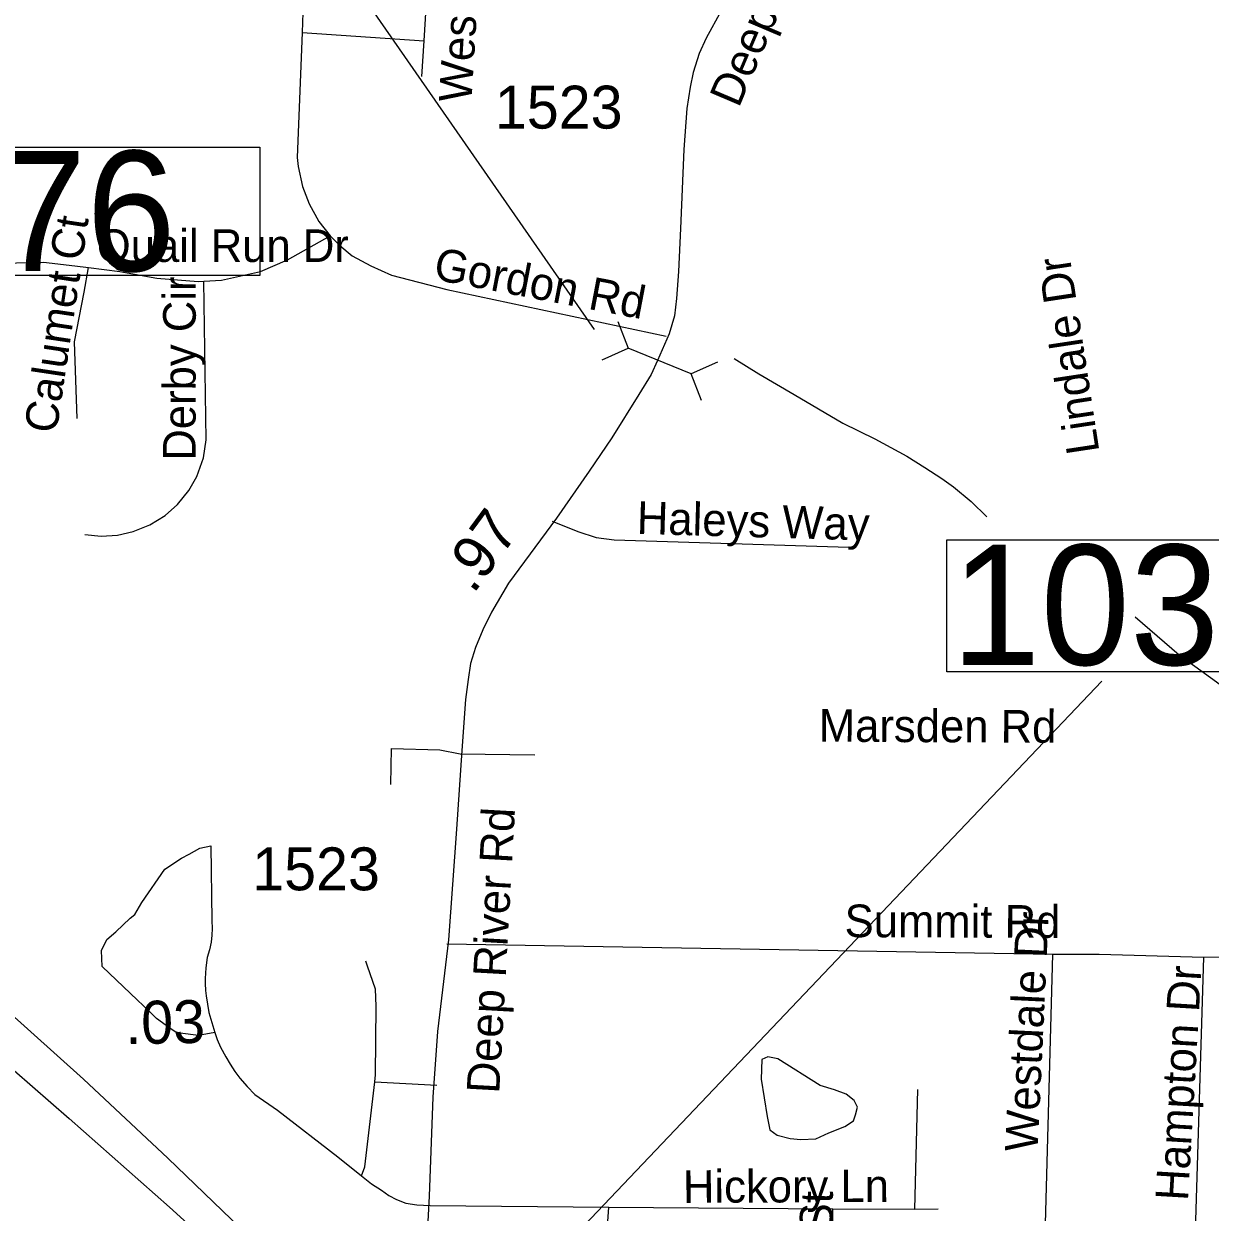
# Model space of a CAD drawing. Extents: x 1662474 to 1856135, y 779280 to 917889.
# Drawn here: x 1709665 to 1713121, y 816221 to 819682 of the extents above; entities that cross this region are included whole.
import ezdxf

# ---------------------------------------------------------------- set-up
doc = ezdxf.new("R2010")
doc.units = 0
for name, color, linetype in [('Exist Hydrographic Misc Water Feature', 7, 'Continuous'), ('Exist Hydrographic Pond Under 1500 Sq Ft', 7, 'Continuous'), ('Exist Road Non-System Type 51', 7, 'Continuous'), ('Exist Road Non-System Type 51 Label', 7, 'Continuous'), ('Exist Road Primary US Divided Attributed', 7, 'Continuous'), ('Exist Road Primary US Structure Cantilever Sign Number Label', 7, 'Continuous'), ('Exist Road Secondary Mileage Hundredths English Label', 7, 'Continuous'), ('Exist Road Secondary Structure Culvert CELL', 7, 'Continuous'), ('Exist Road Secondary Structure Culvert Number Label', 7, 'Continuous'), ('Exist Road Secondary Structure Standard Bridge Number Label', 7, 'Continuous'), ('Exist Road Secondary Type 51 Attributed', 7, 'Continuous'), ('Exist Road Secondary Type 51 Label', 7, 'Continuous'), ('Exist Road Secondary Type 51 Number Label', 7, 'Continuous')]:
    doc.layers.add(name, color=color, linetype=linetype)

msp = doc.modelspace()

# ---------------------------------------------------------------- linework, layer by layer
at = {"layer": 'Exist Hydrographic Misc Water Feature'}
msp.add_lwpolyline([(1711734.4, 818707.7), (1711805.9, 818663), (1711909.4, 818602), (1712050.6, 818518.7), (1712144.2, 818473.7), (1712237.7, 818422.8), (1712289.5, 818390.3), (1712339.1, 818357.8), (1712373, 818333.5), (1712424.6, 818291), (1712470.1, 818246.6)], dxfattribs=at)
at = {"layer": 'Exist Hydrographic Pond Under 1500 Sq Ft'}
msp.add_lwpolyline([(1711984.8, 816590.1), (1711861.7, 816667.8), (1711832.8, 816673.3), (1711814.7, 816666), (1711812.9, 816608.2), (1711831, 816499.6), (1711838.2, 816461.6), (1711859.9, 816445.4), (1711897.9, 816436.3), (1711928.7, 816432.7), (1711972.1, 816434.5), (1712010.1, 816452.6), (1712057.2, 816470.7), (1712082.5, 816487), (1712087.9, 816505.1), (1712093.4, 816526.8), (1712084.3, 816546.7), (1712060.8, 816564.7), (1712026.4, 816577.4), (1711984.8, 816590.1)], dxfattribs=at)
at = {"layer": 'Exist Road Non-System Type 51'}
for p, q in [((1710476.4, 819657.1), (1710831.5, 819632.7)), ((1710824.9, 819528.2), (1710831.5, 819632.7)), ((1710936, 817555.8), (1711153.9, 817553.2)), ((1710897.4, 817003), (1712662.1, 816972.6)), ((1713102.1, 816964.2), (1713442.5, 816965.5)), ((1710687.6, 816600.9), (1710868.8, 816591.2)), ((1712261.1, 816229.9), (1712269.2, 816578.4)), ((1710849.4, 816240.4), (1711369.6, 816236.1)), ((1711369.6, 816236.1), (1712021.8, 816231.2)), ((1712020.5, 814709.7), (1712021.8, 816231.2)), ((1712021.8, 816231.2), (1712261.1, 816229.9)), ((1712261.1, 816229.9), (1712328.4, 816230.6))]:
    msp.add_line(p, q, dxfattribs=at)
for points in [[(1709624.4, 821450.8), (1709651.8, 821405.4), (1709671.6, 821357), (1709778, 820889.4), (1709801.9, 820835), (1709831.2, 820785.7), (1709869.9, 820737.9), (1709908.1, 820700.4), (1709953.6, 820667.2), (1710278.2, 820472.2), (1710351.5, 820418.2), (1710425.2, 820339.2), (1710444.1, 820313.8), (1710462.8, 820280.9), (1710476.6, 820246.9), (1710485.6, 820216.1), (1710491.1, 820186.4), (1710493.1, 820152.6), (1710476.4, 819657.1)], [(1710831.5, 819632.7), (1710850.6, 819954.9), (1710856.8, 819990.7), (1710870.4, 820038.9)], [(1710476.4, 819657.1), (1710461.6, 819292.2), (1710464.4, 819266), (1710477.1, 819207.8), (1710496.4, 819158.1), (1710525.2, 819106.2), (1710557.8, 819064.2)], [(1709082.8, 819067.1), (1709174.8, 819039.6), (1709284.4, 818998.2), (1709355.6, 818978.1), (1709450.1, 818971.5), (1709544.6, 818976.2), (1709644.6, 818985.9), (1709722.6, 818987.5), (1709814.2, 818977.2), (1709854.1, 818972)], [(1710190.1, 818932.2), (1710241, 818935.2), (1710355.4, 818960.8), (1710433.6, 818994.4), (1710557.8, 819064.2)], [(1710557.8, 819064.2), (1710585.9, 819035.9), (1710622.1, 819006.7), (1710676.6, 818977.5), (1710736, 818950), (1710897.4, 818908.2), (1711536.2, 818772)], [(1709820.8, 818532.4), (1709813.4, 818755.5), (1709841.5, 818900.1), (1709854.1, 818972)], [(1709854.1, 818972), (1709944.9, 818960.8), (1710052.9, 818941.4), (1710173.2, 818931.1), (1710190.1, 818932.2)], [(1709843.4, 818194.6), (1709891.1, 818190.2), (1709938.4, 818193), (1709984.2, 818203.5), (1710033.1, 818222.9), (1710077.5, 818250.5), (1710112.9, 818282), (1710146, 818322.7), (1710169.4, 818363.9), (1710188.5, 818418.5), (1710196.6, 818470.5), (1710190.1, 818932.2)], [(1711204.5, 818233.2), (1711279, 818203.2), (1711332.7, 818186.1), (1711385.3, 818179.4), (1712068.2, 818158.2)], [(1713442.5, 816965.5), (1713461.9, 817518), (1713328.6, 817621.4), (1713139.1, 817764.7), (1713030.9, 817842.9), (1712901.9, 817954.4)], [(1710734.1, 817466.5), (1710736.2, 817571.2), (1710877.4, 817568.1), (1710936, 817555.8)], [(1710221.6, 816744.5), (1710174.6, 816736.1), (1710121, 816742.4), (1710106.1, 816746.9), (1710091.1, 816757.4), (1710052.5, 816785.2), (1710029.9, 816807.5), (1709996.6, 816838.8), (1709893.5, 816936.9), (1709892.1, 816983.6), (1709907.1, 817015.1), (1709933.9, 817037.4), (1709974.9, 817077.9), (1709989, 817088.6), (1710009, 817123.2), (1710075.9, 817220.1), (1710124.4, 817252.4), (1710146.8, 817263.7), (1710177.8, 817281), (1710210.5, 817288.6), (1710213.1, 817070.5), (1710214.1, 817047.7), (1710213.4, 817028), (1710211.1, 817007.8), (1710206.6, 816984.9), (1710199.5, 816962.6), (1710196.1, 816932.4), (1710194, 816902.2), (1710194, 816887.2), (1710195.1, 816867.1), (1710196.6, 816850.9), (1710200.4, 816826.7), (1710204.5, 816802.5), (1710221.6, 816744.5)], [(1710687.6, 816600.9), (1710690.1, 816621.4), (1710692.1, 816821.2), (1710689.5, 816870.8), (1710666.6, 816937.4), (1710661.6, 816952.4)], [(1713039.9, 815777.1), (1712630.9, 815794.9), (1712662.1, 816972.6)], [(1712662.1, 816972.6), (1712797.9, 816972.4), (1713102.1, 816964.2)], [(1713039.9, 815777.1), (1713075.4, 816068.7), (1713102.1, 816964.2)], [(1710221.6, 816744.5), (1710229.1, 816724.6), (1710238.9, 816701.8), (1710254.1, 816673.4), (1710266.6, 816652.1), (1710280.1, 816631.4), (1710295.1, 816612), (1710316.6, 816587), (1710338.9, 816563.7), (1710404.8, 816518.5), (1710580.1, 816382.1), (1710648.9, 816326.9)], [(1710648.9, 816326.9), (1710658.6, 816352.9), (1710687.6, 816600.9)], [(1710648.9, 816326.9), (1710678, 816303.6), (1710707.4, 816285.2), (1710728.6, 816270.2), (1710750.9, 816258.2), (1710778, 816247.9), (1710810.2, 816242.7), (1710849.4, 816240.4)], [(1711276.6, 815768.4), (1711311, 815778.1), (1711332.4, 815795.4), (1711339.4, 815812.5), (1711369.6, 816236.1)]]:
    msp.add_lwpolyline(points, dxfattribs=at)
at = {"layer": 'Exist Road Primary US Divided Attributed'}
for points in [[(1707219.7, 820103.2), (1707404.1, 819753.3), (1707578.1, 819435.4), (1707727.2, 819157.1), (1707861.4, 818902.1), (1707983.2, 818678.2), (1708148.2, 818395.5), (1708317.2, 818104.9), (1708435.1, 817929.6), (1708539.4, 817773.3), (1708663.8, 817616.9), (1708868.3, 817392.4), (1709091.3, 817152.5), (1709216.8, 817031.2), (1709323.8, 816936.7), (1709422.5, 816846.2), (1709637.5, 816633.5), (1709797.9, 816493.7), (1710089.7, 816236.2), (1710290.6, 816053.2), (1710513.8, 815843.5), (1710670.1, 815705.2), (1710805.1, 815582)], [(1707463.7, 819892.5), (1707545.5, 819731.7), (1707631.3, 819561.8), (1707797.1, 819246), (1708006.1, 818864.1), (1708188.7, 818538), (1708359.3, 818235.9), (1708449.1, 818092.3), (1708498.3, 818012.3), (1708582.4, 817893), (1708663.8, 817784.6), (1708780.4, 817641), (1708918.7, 817481), (1709100.4, 817288.6), (1709208.9, 817180.2), (1709386.5, 817010.8), (1709608.9, 816815.7), (1709839.2, 816608.6), (1710085, 816378.3), (1710296.3, 816174.8), (1710542.1, 815959.9), (1710812.6, 815718.8)]]:
    msp.add_lwpolyline(points, dxfattribs=at)
at = {"layer": 'Exist Road Primary US Structure Cantilever Sign Number Label'}
msp.add_lwpolyline([(1708823.2, 819322.3), (1710352.9, 819322.3), (1710352.9, 818949.1), (1708823.2, 818949.1)], close=True, dxfattribs=at)
at = {"layer": 'Exist Road Secondary Structure Culvert CELL'}
for p, q in [((1711396, 818815.2), (1711426.1, 818737.5)), ((1711350.1, 818703.4), (1711426.1, 818737.5)), ((1711609.6, 818662.2), (1711426.1, 818737.5)), ((1711685.5, 818696.4), (1711609.6, 818662.2)), ((1711639.6, 818584.5), (1711609.6, 818662.2))]:
    msp.add_line(p, q, dxfattribs=at)
at = {"layer": 'Exist Road Secondary Structure Culvert Number Label'}
msp.add_line((1711327.3, 818791.6), (1709826.6, 820954.7), dxfattribs=at)
at = {"layer": 'Exist Road Secondary Structure Standard Bridge Number Label'}
msp.add_line((1710878.3, 815742), (1712805.3, 817768), dxfattribs=at)
msp.add_lwpolyline([(1712353.9, 818179.4), (1713602.1, 818179.4), (1713602.1, 817795.2), (1712353.9, 817795.2)], close=True, dxfattribs=at)
at = {"layer": 'Exist Road Secondary Type 51 Attributed'}
msp.add_lwpolyline([(1711696.6, 819719.6), (1711652.8, 819640.2), (1711632.8, 819595.9), (1711615, 819540.1), (1711605.9, 819497.8), (1711596.7, 819435.7), (1711587.8, 819316.3), (1711578.2, 819085.4), (1711572.2, 818960.2), (1711566.9, 818882.3), (1711560.6, 818831.7), (1711544.7, 818778.8), (1711511.5, 818701.3), (1711492.3, 818660.9), (1711457.2, 818602.2), (1711378.2, 818476.6), (1711312.1, 818379.4), (1711217.3, 818242.7), (1711077.5, 818053.2), (1711027.6, 817968.4), (1711002.1, 817916.9), (1710980.9, 817865.9), (1710966.5, 817818.7), (1710959.8, 817772.1), (1710951.6, 817713.8), (1710941, 817566.1), (1710925.9, 817336.4), (1710902.3, 817014.6), (1710870.3, 816747), (1710857.3, 816556.4), (1710846.3, 816267.8), (1710825.3, 815862.3)], dxfattribs=at)

# ---------------------------------------------------------------- texts
at = {"layer": 'Exist Road Non-System Type 51 Label'}
for s, rotation, p in [('Westfork Ln', 86.5057, (1710969.1, 819451.5)), ('Calumet Ct', 81.474, (1709760.3, 818486.3)), ('Gordon Rd', 349.1636, (1710855.3, 818938.4)), ('Lindale Dr', 98.6232, (1712798.4, 818436)), ('Derby Cir', 89.9361, (1710165.9, 818409.6)), ('Haleys Way', 358.343, (1711450, 818196.9)), ('Marsden Rd', 359.7243, (1711980.7, 817591.5)), ('Summit Rd', 359.7879, (1712056, 817022.3)), ('Westdale Dr', 87.3034, (1712618, 816395.8)), ('Hampton Dr', 86.6456, (1713055.9, 816252.9)), ('Hickory Ln', 0.271, (1711585.4, 816248.3)), ('Spencer St', 89.0166, (1712011.4, 815653.6))]:
    msp.add_text(s, height=95, rotation=rotation, dxfattribs=at).set_placement(p)
msp.add_text('Quail Run Dr', height=95, dxfattribs=at).set_placement((1709878.1, 818988.4))
at = {"layer": 'Exist Road Primary US Structure Cantilever Sign Number Label'}
msp.add_text('L1076', height=350, dxfattribs=at).set_placement((1708806.5, 818962))
at = {"layer": 'Exist Road Secondary Mileage Hundredths English Label'}
for s, rotation, p in [('.97', 53.5991, (1710974.6, 818019)), ('.03', 1.0092, (1709962.1, 816710.4))]:
    msp.add_text(s, height=125, rotation=rotation, dxfattribs=at).set_placement(p)
at = {"layer": 'Exist Road Secondary Structure Standard Bridge Number Label'}
msp.add_text('1032', height=350, dxfattribs=at).set_placement((1712366.5, 817815))
at = {"layer": 'Exist Road Secondary Type 51 Label'}
for rotation, p in [(66.9389, (1711747.6, 819434.7)), (86.8148, (1711050.1, 816565.4))]:
    msp.add_text('Deep River Rd', height=95, rotation=rotation, dxfattribs=at).set_placement(p)
at = {"layer": 'Exist Road Secondary Type 51 Number Label'}
for p in [(1711037.6, 819376.8), (1710330.8, 817158.6)]:
    msp.add_text('1523', height=125, dxfattribs=at).set_placement(p)

doc.saveas('drawing.dxf')
